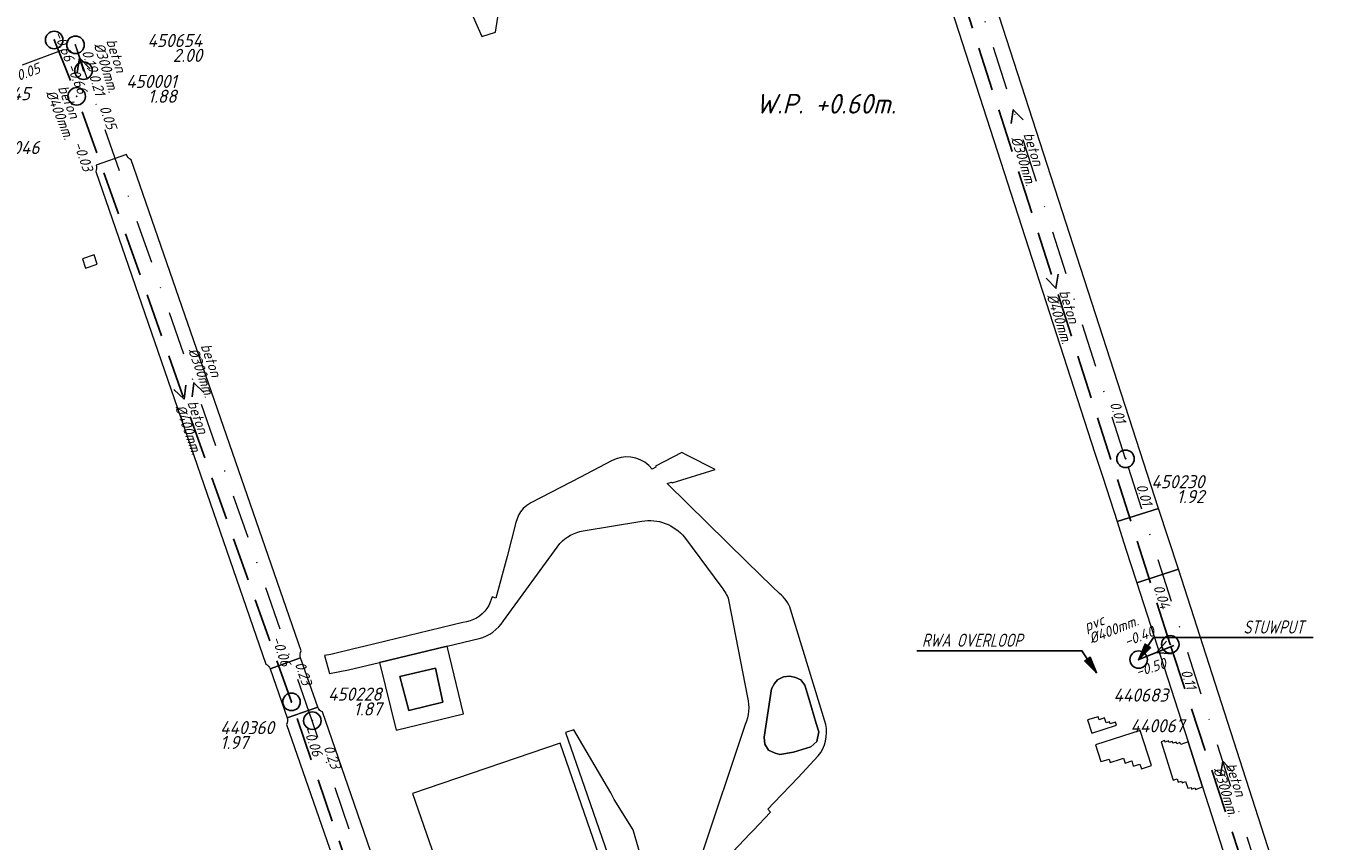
# Model space of a CAD drawing. Extents: x 148869 to 161638, y 453607 to 469810.
# Tile 470 of 656: x 155372 to 155520, y 463835 to 463928. Entities that reach past the tile are written whole.
import ezdxf
from ezdxf.enums import TextEntityAlignment as Align

# ---------------------------------------------------------------- set-up
doc = ezdxf.new("R2010")
doc.units = 0
doc.header["$PDMODE"] = 32
doc.header["$PDSIZE"] = 2
doc.linetypes.add('RI-HWA', pattern=[7.4, 5, -2.4])
doc.linetypes.add('RI-VWA', pattern=[11, 5, -3, 0, -3])
doc.layers.get('0').update_dxf_attribs({"linetype": 'CONTINUOUS'})
for name, color, linetype in [('B-OI-AANPIJLING-niet meenemen', 252, 'CONTINUOUS'), ('B-OI-RI-BIJZONDERDERHEDEN-T18-niet meenemen', 252, 'CONTINUOUS'), ('B-OI-RI-BOB-T18-niet meenemen', 252, 'CONTINUOUS'), ('B-OI-RI-DIAMETER-T18-niet meenemen', 252, 'CONTINUOUS'), ('B-OI-RI-HWA-PUTDEKSELHOOGTE-T25-niet meenemen', 252, 'CONTINUOUS'), ('B-OI-RI-HWA-PUTNUMMER-T25-niet meenemen', 252, 'CONTINUOUS'), ('B-OI-RI-HWA_TRANSPORTLEIDING-G-niet meenemen', 252, 'RI-HWA'), ('B-OI-RI-MATERIAAL-T18-niet meenemen', 252, 'CONTINUOUS'), ('B-OI-RI-STROOMRICHTING-S-niet meenemen', 252, 'CONTINUOUS'), ('B-OI-RI-VWA_PUTDEKSELHOOGTE-T25-niet meenemen', 252, 'CONTINUOUS'), ('B-OI-T50', 3, 'CONTINUOUS'), ('gs dwa', 252, 'CONTINUOUS'), ('gs rwa', 252, 'CONTINUOUS')]:
    doc.layers.add(name, color=color, linetype=linetype)
for name, color, linetype, lineweight in [('B-OI-RI-VWA_TRANSPORTLEIDING-G-niet meenemen', 252, 'RI-VWA', 18), ('B-RO-VH-VERHARDING_ASFALT-GV', 251, 'CONTINUOUS', 18), ('B-RO-VH-VERHARDING_GRASBETONSTEEN-GV', 251, 'CONTINUOUS', 18), ('B-RO-VH-VERHARDING_STRAATBAKSTEEN-GV', 251, 'CONTINUOUS', 18), ('B-RO-VH-VERHARDING_TEGEL_RUBBER-GV', 251, 'CONTINUOUS', 18)]:
    doc.layers.add(name, color=color, linetype=linetype, lineweight=lineweight)
doc.styles.add('iso15', font='ISO.shx', dxfattribs={"oblique": 15})
doc.styles.add('NLCS-ISO-M750_CURSIEF', font='NLCS-ISO.ttf', dxfattribs={"oblique": 15})

# ---------------------------------------------------------------- blocks, each defined once
blk = doc.blocks.new('ACMAP_ANN_TEMPLATE_diam')
at = {"color": 0, "linetype": 'ByBlock', "style": 'iso15', "oblique": 15}
blk.add_attdef('diam', (0.5, -1.3), '', height=1.2, dxfattribs=at)
blk = doc.blocks.new('ACMAP_ANN_TEMPLATE_mat')
at = {"color": 0, "linetype": 'ByBlock', "style": 'iso15', "oblique": 15}
blk.add_attdef('mat', (0.5, 0.2), '', height=1.2, dxfattribs=at)
blk = doc.blocks.new('ACMAP_ANN_TEMPLATE_nap-l')
at = {"color": 0, "linetype": 'ByBlock', "style": 'iso15', "oblique": 15}
blk.add_attdef('nap-l', (3.3, 0.2), '', height=1.2, dxfattribs=at)
blk = doc.blocks.new('ACMAP_ANN_TEMPLATE_nap-r')
at = {"color": 0, "linetype": 'ByBlock', "style": 'iso15', "oblique": 15}
blk.add_attdef('nap-r', text='', height=1.2, dxfattribs=at).set_placement((-4.1, 0.2), align=Align.RIGHT)
blk = doc.blocks.new('ACMAP_ANN_TEMPLATE_puth-dwa')
at = {"color": 0, "linetype": 'ByBlock', "style": 'iso15', "oblique": 15}
blk.add_attdef('puth-dwa', text='', height=1.5, dxfattribs=at).set_placement((2.7, 1), align=Align.RIGHT)
blk = doc.blocks.new('ACMAP_ANN_TEMPLATE_putnr-dwa')
at = {"color": 0, "linetype": 'ByBlock', "style": 'iso15', "oblique": 15}
blk.add_attdef('putnr-dwa', text='', height=1.5, dxfattribs=at).set_placement((2.7, 2.7), align=Align.RIGHT)
blk = doc.blocks.new('ACMAP_ANN_TEMPLATE_puth-rwa')
at = {"color": 0, "linetype": 'ByBlock', "style": 'iso15', "oblique": 15}
blk.add_attdef('puth-rwa', (-2.7, -4.4), '', height=1.5, dxfattribs=at)
blk = doc.blocks.new('ACMAP_ANN_TEMPLATE_putnr-rwa')
at = {"color": 0, "linetype": 'ByBlock', "style": 'iso15', "oblique": 15}
blk.add_attdef('putnr-rwa', (-2.7, -2.7), '', height=1.5, dxfattribs=at)

msp = doc.modelspace()

# ---------------------------------------------------------------- linework, layer by layer
at = {"layer": 'B-OI-AANPIJLING-niet meenemen', "flags": 128}
for points in [[(155499.01, 463856.01), (155500.37, 463857.35), (155499.74, 463857.78), (155499.01, 463856.01), (155499.84, 463857.71), (155499.95, 463857.64), (155499.01, 463856.01), (155500.16, 463857.5), (155500.27, 463857.42), (155499.01, 463856.01), (155500.69, 463858.52), (155518.94, 463858.52)], [(155494.2, 463854.5), (155492.84, 463855.84), (155493.47, 463856.27), (155494.2, 463854.5), (155493.37, 463856.2), (155493.26, 463856.13), (155494.2, 463854.5), (155493.05, 463855.99), (155492.94, 463855.91), (155494.2, 463854.5), (155492.52, 463857.01), (155473.65, 463857.01)]]:
    msp.add_lwpolyline(points, dxfattribs=at)
at = {"layer": 'B-OI-RI-HWA_TRANSPORTLEIDING-G-niet meenemen'}
for p, q in [((155502.62, 463857.75), (155476.5, 463939.2)), ((155375.07, 463926.86), (155377.64, 463920.41)), ((155402.19, 463851.17), (155377.64, 463920.41)), ((155503.04, 463857.61), (155499.01, 463856.01)), ((155518.2, 463810.49), (155502.62, 463857.75)), ((155428.41, 463774.53), (155402.19, 463851.17))]:
    msp.add_line(p, q, dxfattribs=at)
at = {"layer": 'B-OI-RI-STROOMRICHTING-S-niet meenemen'}
for points in [[(155379.17, 463923.57), (155377.96, 463924.82), (155377.68, 463923.1)], [(155485.81, 463917.73), (155484.68, 463918.88), (155484.44, 463917.29)], [(155489.81, 463900.06), (155489.56, 463898.47), (155488.44, 463899.62)], [(155390.11, 463887.39), (155389.92, 463885.79), (155388.76, 463886.91)], [(155392.19, 463886.54), (155391.03, 463887.66), (155390.83, 463886.06)], [(155502.19, 463858.11), (155501.03, 463856.81), (155502.76, 463856.66)], [(155509.74, 463843.23), (155508.61, 463844.38), (155508.36, 463842.79)]]:
    msp.add_lwpolyline(points, dxfattribs=at)
at = {"layer": 'B-OI-RI-VWA_TRANSPORTLEIDING-G-niet meenemen'}
for p, q in [((155497.51, 463878.97), (155473.44, 463954)), ((155319.52, 463904.46), (155377.5, 463926.3)), ((155378.42, 463923.35), (155377.5, 463926.3)), ((155404.57, 463849.02), (155377.5, 463926.3)), ((155519.71, 463809.79), (155497.51, 463878.97)), ((155430.28, 463773.57), (155404.57, 463849.02))]:
    msp.add_line(p, q, dxfattribs=at)
at = {"layer": 'B-RO-VH-VERHARDING_ASFALT-GV', "flags": 128}
for points in [[(155496.54, 463871.79), (155501.28, 463873.29), (155477.57, 463946.59), (155472.84, 463945.12), (155494.01, 463879.62), (155494.9, 463876.86)], [(155501.28, 463873.29), (155496.54, 463871.79), (155497.29, 463869.46), (155498.04, 463867.12), (155498.8, 463864.8), (155503.55, 463866.33)], [(155412.24, 463855.67), (155414.15, 463847.92), (155421.86, 463849.8), (155419.99, 463857.53)], [(155405.19, 463850.58), (155403.23, 463856.22), (155399.75, 463854.94), (155401.68, 463849.36)], [(155419.5, 463851.14), (155415.61, 463850.19), (155414.58, 463854.07), (155418.63, 463855.02)], [(155459.57, 463845.43), (155458, 463845.16), (155457.45, 463845.3), (155456.7, 463845.64), (155456.29, 463846.32), (155456.22, 463847.14), (155457.04, 463852.67), (155457.39, 463853.28), (155457.73, 463853.69), (155458.41, 463854.03), (155459.16, 463854.1), (155459.78, 463853.97), (155460.39, 463853.69), (155460.87, 463853.08), (155461.35, 463851.44), (155462.17, 463848.71), (155462.44, 463847.75), (155462.24, 463846.66), (155461.55, 463846.05)]]:
    msp.add_lwpolyline(points, close=True, dxfattribs=at)
for points in [[(155383.34, 463913.75), (155379.86, 463912.54)], [(155403.3, 463856.99), (155383.86, 463913.17)], [(155379.83, 463911.8), (155399.24, 463855.5)], [(155457.98, 463863.56), (155457.13, 463864.37), (155454.24, 463867.18), (155445.14, 463876.14), (155445.61, 463876.31), (155445.69, 463876.23), (155450.61, 463877.74), (155447.39, 463879.4), (155446.8, 463879.7), (155443.79, 463878.11), (155443.84, 463878.01), (155443.42, 463877.78), (155443.01, 463878.21)], [(155438.77, 463878.73), (155435.23, 463876.86), (155429.56, 463873.94), (155429.08, 463873.64), (155428.68, 463873.29), (155428.37, 463872.92), (155428.13, 463872.53), (155427.83, 463871.68), (155426.82, 463867.78), (155425.55, 463863.04), (155425.12, 463863.18), (155424.9, 463862.57)], [(155435.53, 463870.73), (155442.24, 463871.82)], [(155426.41, 463860.44), (155432.87, 463869.3)], [(155447.1, 463870.01), (155451.36, 463864.24)], [(155520.42, 463813.85), (155503.55, 463866.33), (155498.8, 463864.8), (155504.65, 463846.61), (155506.32, 463841.44), (155515.39, 463813.23)], [(155452.14, 463862.84), (155454.31, 463851.68)], [(155463.25, 463848.59), (155459.23, 463861.77)], [(155422.6, 463860.43), (155422.2, 463860.34), (155421.76, 463860.23), (155410.46, 463857.49), (155409.31, 463857.22), (155407.01, 463856.66), (155406.69, 463856.59), (155405.96, 463856.47), (155406.54, 463854.42), (155408.7, 463854.82), (155412.24, 463855.67), (155419.99, 463857.53), (155423.63, 463858.42)], [(155399.75, 463854.94), (155403.23, 463856.22)], [(155405.19, 463850.58), (155401.68, 463849.36)], [(155428.11, 463785.22), (155405.73, 463850.02)], [(155401.62, 463848.59), (155424.12, 463783.78)], [(155454.03, 463848.58), (155448.96, 463833.43)], [(155451.47, 463811.05), (155448.81, 463810.26), (155441.24, 463836.53), (155439.07, 463840.02), (155438.69, 463840.79), (155434.45, 463847.99), (155433.5, 463847.68), (155435.67, 463841.42), (155444.03, 463817.32), (155425.47, 463810.89), (155428.56, 463802.06), (155452.03, 463808.92)], [(155451.33, 463832.65), (155454.61, 463836.11), (155454.96, 463836.48), (155456.93, 463838.57), (155456.62, 463838.89), (155457.31, 463839.62), (155460.09, 463842.53), (155462.39, 463845)]]:
    msp.add_lwpolyline(points, dxfattribs=at)
at = {"layer": 'B-RO-VH-VERHARDING_ASFALT-GV'}
for points in [[(155383.86, 463913.17, -0.222472), (155383.34, 463913.75)], [(155379.86, 463912.54, -0.169349), (155379.83, 463911.8)], [(155443.01, 463878.21, 0.328192), (155438.77, 463878.73)], [(155432.87, 463869.3, -0.161915), (155435.53, 463870.73)], [(155442.24, 463871.82, -0.139014), (155444.91, 463871.58)], [(155444.91, 463871.58, -0.129238), (155447.1, 463870.01)], [(155451.36, 463864.24, -0.112126), (155452.14, 463862.84)], [(155459.23, 463861.77, 0.138769), (155457.98, 463863.56)], [(155424.9, 463862.57, -0.223493), (155422.6, 463860.43)], [(155423.63, 463858.42, 0.196118), (155426.41, 463860.44)], [(155403.23, 463856.22, -0.199718), (155403.3, 463856.99)], [(155399.24, 463855.5, -0.212315), (155399.75, 463854.94)], [(155454.31, 463851.68, -0.161003), (155454.03, 463848.58)], [(155405.73, 463850.02, -0.212078), (155405.19, 463850.58)], [(155401.68, 463849.36, -0.217805), (155401.62, 463848.59)], [(155462.39, 463845, 0.227497), (155463.25, 463848.59)]]:
    msp.add_lwpolyline(points, format="xyb", dxfattribs=at)
at = {"layer": 'B-RO-VH-VERHARDING_GRASBETONSTEEN-GV', "flags": 128}
for points in [[(155493.66, 463847.58), (155496.49, 463848.5), (155496.37, 463848.87), (155495.74, 463848.67), (155495.67, 463848.89), (155495.31, 463848.77), (155495.12, 463849.33), (155494.48, 463849.13), (155494.38, 463849.48), (155493.18, 463849.11)], [(155500.48, 463843.88), (155499.2, 463847.9), (155494.07, 463846.25), (155494.67, 463844.34), (155494.98, 463844.44), (155495.62, 463844.63), (155495.76, 463844.24), (155496.92, 463844.62), (155497.28, 463844.74), (155497.47, 463844.17), (155498.23, 463844.42), (155498.39, 463843.83), (155499.16, 463844.06), (155499.35, 463843.5)], [(155501.57, 463846.59), (155502.96, 463842.22), (155503.42, 463842.38), (155503.54, 463842), (155503.92, 463842.12), (155503.99, 463841.93), (155504.37, 463842.05), (155504.62, 463841.29), (155505, 463841.4), (155505.05, 463841.21), (155505.43, 463841.34), (155505.49, 463841.16), (155506.32, 463841.44), (155504.65, 463846.61), (155503.82, 463846.3), (155503.73, 463846.52), (155503.37, 463846.37), (155503.3, 463846.58), (155502.93, 463846.45), (155502.86, 463846.65), (155502.5, 463846.53), (155502.42, 463846.71), (155502.04, 463846.58), (155501.99, 463846.74)]]:
    msp.add_lwpolyline(points, close=True, dxfattribs=at)
at = {"layer": 'B-RO-VH-VERHARDING_STRAATBAKSTEEN-GV', "flags": 128}
for points in [[(155425.51, 463927.74), (155426.03, 463931.19), (155426.1, 463931.67), (155423.23, 463930.72), (155422.95, 463929.49), (155423.93, 463927.24)], [(155378.29, 463901.83), (155378.66, 463900.75), (155380, 463901.22), (155379.63, 463902.29)]]:
    msp.add_lwpolyline(points, close=True, dxfattribs=at)
at = {"layer": 'B-RO-VH-VERHARDING_TEGEL_RUBBER-GV', "flags": 128}
for points in [[(155419.5, 463851.14), (155418.63, 463855.02), (155414.58, 463854.07), (155415.61, 463850.19)], [(155459.57, 463845.43), (155461.55, 463846.05), (155462.24, 463846.66), (155462.44, 463847.75), (155462.17, 463848.71), (155461.35, 463851.44), (155460.87, 463853.08), (155460.39, 463853.69), (155459.78, 463853.97), (155459.16, 463854.1), (155458.41, 463854.03), (155457.73, 463853.69), (155457.39, 463853.28), (155457.04, 463852.67), (155456.22, 463847.14), (155456.29, 463846.32), (155456.7, 463845.64), (155457.45, 463845.3), (155458, 463845.16)], [(155432.88, 463846.46), (155416.03, 463840.68), (155425.9, 463812.25), (155425.96, 463812.27), (155442.78, 463817.94), (155432.92, 463846.34)]]:
    msp.add_lwpolyline(points, close=True, dxfattribs=at)
at = {"layer": 'gs dwa'}
for p in [(155377.5, 463926.3), (155377.5, 463926.3), (155378.42, 463923.35), (155497.51, 463878.97), (155404.57, 463849.02)]:
    msp.add_point(p, dxfattribs=at)
at = {"layer": 'gs rwa'}
for p in [(155375.07, 463926.86), (155377.64, 463920.41), (155502.62, 463857.75), (155499.01, 463856.01), (155402.19, 463851.17)]:
    msp.add_point(p, dxfattribs=at)

# ---------------------------------------------------------------- block references
at = {"layer": 'B-OI-RI-BOB-T18-niet meenemen'}
ref = msp.add_blockref('ACMAP_ANN_TEMPLATE_nap-r', (155377.64, 463920.41), dxfattribs=dict(at, rotation=291.7247904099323))
ref.add_attrib('nap-r', '-0.66', dxfattribs={"layer": '0', "color": 0, "linetype": 'ByBlock', "height": 1.2, "rotation": 291.7248, "style": 'NLCS-ISO-M750_CURSIEF', "oblique": 15}).set_placement((155376.31, 463924.29), align=Align.RIGHT)
ref = msp.add_blockref('ACMAP_ANN_TEMPLATE_nap-r', (155380.01, 463919.12), dxfattribs=dict(at, rotation=287.3208417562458))
ref.add_attrib('nap-r', '0.19', dxfattribs={"layer": '0', "color": 0, "linetype": 'ByBlock', "height": 1.2, "rotation": 287.3208, "style": 'NLCS-ISO-M750_CURSIEF', "oblique": 15}).set_placement((155378.98, 463923.09), align=Align.RIGHT)
ref = msp.add_blockref('ACMAP_ANN_TEMPLATE_nap-r', (155377.5, 463924.38), dxfattribs=dict(at, rotation=20.64046919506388))
ref.add_attrib('nap-r', '0.05', dxfattribs={"layer": '0', "color": 0, "linetype": 'ByBlock', "height": 1.2, "rotation": 20.6405, "style": 'NLCS-ISO-M750_CURSIEF', "oblique": 15}).set_placement((155373.59, 463923.13), align=Align.RIGHT)
ref = msp.add_blockref('ACMAP_ANN_TEMPLATE_nap-l', (155375.07, 463926.86), dxfattribs=dict(at, rotation=291.7247904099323))
ref.add_attrib('nap-l', '-0.66', (155376.48, 463923.87), dxfattribs={"layer": '0', "color": 0, "linetype": 'ByBlock', "height": 1.2, "rotation": 291.7248, "style": 'NLCS-ISO-M750_CURSIEF', "oblique": 15})
ref = msp.add_blockref('ACMAP_ANN_TEMPLATE_nap-l', (155377.87, 463925.85), dxfattribs=dict(at, rotation=287.3208417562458))
ref.add_attrib('nap-l', '0.21', (155379.05, 463922.76), dxfattribs={"layer": '0', "color": 0, "linetype": 'ByBlock', "height": 1.2, "rotation": 287.3208, "style": 'NLCS-ISO-M750_CURSIEF', "oblique": 15})
ref = msp.add_blockref('ACMAP_ANN_TEMPLATE_nap-r', (155382.29, 463912.6), dxfattribs=dict(at, rotation=289.3001174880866))
ref.add_attrib('nap-r', '0.05', dxfattribs={"layer": '0', "color": 0, "linetype": 'ByBlock', "height": 1.2, "rotation": 289.3001, "style": 'NLCS-ISO-M750_CURSIEF', "oblique": 15}).set_placement((155381.13, 463916.53), align=Align.RIGHT)
ref = msp.add_blockref('ACMAP_ANN_TEMPLATE_nap-r', (155379.6, 463907.79), dxfattribs=dict(at, rotation=289.5261274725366))
ref.add_attrib('nap-r', '-0.03', dxfattribs={"layer": '0', "color": 0, "linetype": 'ByBlock', "height": 1.2, "rotation": 289.5261, "style": 'NLCS-ISO-M750_CURSIEF', "oblique": 15}).set_placement((155378.42, 463911.72), align=Align.RIGHT)
ref = msp.add_blockref('ACMAP_ANN_TEMPLATE_nap-r', (155497.51, 463878.97), dxfattribs=dict(at, rotation=287.7927721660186))
ref.add_attrib('nap-r', '0.01', dxfattribs={"layer": '0', "color": 0, "linetype": 'ByBlock', "height": 1.2, "rotation": 287.7928, "style": 'NLCS-ISO-M750_CURSIEF', "oblique": 15}).set_placement((155496.45, 463882.93), align=Align.RIGHT)
ref = msp.add_blockref('ACMAP_ANN_TEMPLATE_nap-l', (155497.51, 463878.97), dxfattribs=dict(at, rotation=287.7849204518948))
ref.add_attrib('nap-l', '0.01', (155498.71, 463875.88), dxfattribs={"layer": '0', "color": 0, "linetype": 'ByBlock', "height": 1.2, "rotation": 287.7849, "style": 'NLCS-ISO-M750_CURSIEF', "oblique": 15})
ref = msp.add_blockref('ACMAP_ANN_TEMPLATE_nap-r', (155502.62, 463857.75), dxfattribs=dict(at, rotation=288.2499528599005))
ref.add_attrib('nap-r', '0.04', dxfattribs={"layer": '0', "color": 0, "linetype": 'ByBlock', "height": 1.2, "rotation": 288.25, "style": 'NLCS-ISO-M750_CURSIEF', "oblique": 15}).set_placement((155501.53, 463861.7), align=Align.RIGHT)
ref = msp.add_blockref('ACMAP_ANN_TEMPLATE_nap-r', (155402.19, 463851.17), dxfattribs=dict(at, rotation=288.8861225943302))
ref.add_attrib('nap-r', '-0.06', dxfattribs={"layer": '0', "color": 0, "linetype": 'ByBlock', "height": 1.2, "rotation": 288.8861, "style": 'NLCS-ISO-M750_CURSIEF', "oblique": 15}).set_placement((155401.06, 463855.12), align=Align.RIGHT)
ref = msp.add_blockref('ACMAP_ANN_TEMPLATE_nap-l', (155494.65, 463856.05), dxfattribs=dict(at, rotation=21.6541829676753))
ref.add_attrib('nap-l', '-0.40', (155497.65, 463857.46), dxfattribs={"layer": '0', "color": 0, "linetype": 'ByBlock', "height": 1.2, "rotation": 21.6542, "style": 'NLCS-ISO-M750_CURSIEF', "oblique": 15})
ref = msp.add_blockref('ACMAP_ANN_TEMPLATE_nap-r', (155404.57, 463849.02), dxfattribs=dict(at, rotation=288.8234265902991))
ref.add_attrib('nap-r', '0.23', dxfattribs={"layer": '0', "color": 0, "linetype": 'ByBlock', "height": 1.2, "rotation": 288.8234, "style": 'NLCS-ISO-M750_CURSIEF', "oblique": 15}).set_placement((155403.43, 463852.96), align=Align.RIGHT)
ref = msp.add_blockref('ACMAP_ANN_TEMPLATE_nap-l', (155495.82, 463852.83), dxfattribs=dict(at, rotation=17.42860199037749))
ref.add_attrib('nap-l', '-0.50', (155498.91, 463854.01), dxfattribs={"layer": '0', "color": 0, "linetype": 'ByBlock', "height": 1.2, "rotation": 17.4286, "style": 'NLCS-ISO-M750_CURSIEF', "oblique": 15})
ref = msp.add_blockref('ACMAP_ANN_TEMPLATE_nap-l', (155502.62, 463857.75), dxfattribs=dict(at, rotation=287.7808558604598))
ref.add_attrib('nap-l', '0.11', (155503.82, 463854.66), dxfattribs={"layer": '0', "color": 0, "linetype": 'ByBlock', "height": 1.2, "rotation": 287.7809, "style": 'NLCS-ISO-M750_CURSIEF', "oblique": 15})
ref = msp.add_blockref('ACMAP_ANN_TEMPLATE_nap-l', (155402.19, 463851.17), dxfattribs=dict(at, rotation=289.5261274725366))
ref.add_attrib('nap-l', '-0.06', (155403.49, 463848.13), dxfattribs={"layer": '0', "color": 0, "linetype": 'ByBlock', "height": 1.2, "rotation": 289.5261, "style": 'NLCS-ISO-M750_CURSIEF', "oblique": 15})
ref = msp.add_blockref('ACMAP_ANN_TEMPLATE_nap-l', (155404.57, 463849.02), dxfattribs=dict(at, rotation=289.3001174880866))
ref.add_attrib('nap-l', '0.23', (155405.84, 463845.97), dxfattribs={"layer": '0', "color": 0, "linetype": 'ByBlock', "height": 1.2, "rotation": 289.3001, "style": 'NLCS-ISO-M750_CURSIEF', "oblique": 15})
at = {"layer": 'B-OI-RI-DIAMETER-T18-niet meenemen'}
ref = msp.add_blockref('ACMAP_ANN_TEMPLATE_diam', (155380.66, 463927.18), dxfattribs=dict(at, rotation=287.3208417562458))
ref.add_attrib('diam', '%%c300mm.', (155379.57, 463926.32), dxfattribs={"layer": '0', "color": 0, "linetype": 'ByBlock', "height": 1.2, "rotation": 287.3208, "style": 'NLCS-ISO-M750_CURSIEF', "oblique": 15})
ref = msp.add_blockref('ACMAP_ANN_TEMPLATE_diam', (155375.1, 463921.78), dxfattribs=dict(at, rotation=291.7247904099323))
ref.add_attrib('diam', '%%c400mm.', (155374.08, 463920.84), dxfattribs={"layer": '0', "color": 0, "linetype": 'ByBlock', "height": 1.2, "rotation": 291.7248, "style": 'NLCS-ISO-M750_CURSIEF', "oblique": 15})
ref = msp.add_blockref('ACMAP_ANN_TEMPLATE_diam', (155485.47, 463916.48), dxfattribs=dict(at, rotation=287.7849204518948))
ref.add_attrib('diam', '%%c300mm.', (155484.39, 463915.61), dxfattribs={"layer": '0', "color": 0, "linetype": 'ByBlock', "height": 1.2, "rotation": 287.7849, "style": 'NLCS-ISO-M750_CURSIEF', "oblique": 15})
ref = msp.add_blockref('ACMAP_ANN_TEMPLATE_diam', (155489.56, 463898.47), dxfattribs=dict(at, rotation=287.7808558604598))
ref.add_attrib('diam', '%%c400mm.', (155488.48, 463897.6), dxfattribs={"layer": '0', "color": 0, "linetype": 'ByBlock', "height": 1.2, "rotation": 287.7809, "style": 'NLCS-ISO-M750_CURSIEF', "oblique": 15})
ref = msp.add_blockref('ACMAP_ANN_TEMPLATE_diam', (155391.44, 463892.29), dxfattribs=dict(at, rotation=289.3001174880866))
ref.add_attrib('diam', '%%c300mm.', (155390.37, 463891.39), dxfattribs={"layer": '0', "color": 0, "linetype": 'ByBlock', "height": 1.2, "rotation": 289.3001, "style": 'NLCS-ISO-M750_CURSIEF', "oblique": 15})
ref = msp.add_blockref('ACMAP_ANN_TEMPLATE_diam', (155389.92, 463885.79), dxfattribs=dict(at, rotation=289.5261274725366))
ref.add_attrib('diam', '%%c400mm.', (155388.86, 463884.89), dxfattribs={"layer": '0', "color": 0, "linetype": 'ByBlock', "height": 1.2, "rotation": 289.5261, "style": 'NLCS-ISO-M750_CURSIEF', "oblique": 15})
ref = msp.add_blockref('ACMAP_ANN_TEMPLATE_diam', (155492.67, 463858.83), dxfattribs=dict(at, rotation=21.6541829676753))
ref.add_attrib('diam', '%%c400mm.', (155493.62, 463857.8), dxfattribs={"layer": '0', "color": 0, "linetype": 'ByBlock', "height": 1.2, "rotation": 21.6542, "style": 'NLCS-ISO-M750_CURSIEF', "oblique": 15})
ref = msp.add_blockref('ACMAP_ANN_TEMPLATE_diam', (155508.61, 463844.38), dxfattribs=dict(at, rotation=287.7927721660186))
ref.add_attrib('diam', '%%c300mm.', (155507.52, 463843.5), dxfattribs={"layer": '0', "color": 0, "linetype": 'ByBlock', "height": 1.2, "rotation": 287.7928, "style": 'NLCS-ISO-M750_CURSIEF', "oblique": 15})
at = {"layer": 'B-OI-RI-HWA-PUTDEKSELHOOGTE-T25-niet meenemen'}
ref = msp.add_blockref('ACMAP_ANN_TEMPLATE_puth-rwa', (155396.74, 463850.18), dxfattribs=at)
ref.add_attrib('puth-rwa', '1.97', (155394.04, 463845.78), dxfattribs={"layer": '0', "color": 0, "linetype": 'ByBlock', "height": 1.5, "style": 'NLCS-ISO-M750_CURSIEF', "oblique": 15})
at = {"layer": 'B-OI-RI-HWA-PUTNUMMER-T25-niet meenemen'}
ref = msp.add_blockref('ACMAP_ANN_TEMPLATE_putnr-rwa', (155368.78, 463922.67), dxfattribs=at)
ref.add_attrib('putnr-rwa', '440045', (155366.08, 463919.97), dxfattribs={"layer": '0', "color": 0, "linetype": 'ByBlock', "height": 1.5, "style": 'NLCS-ISO-M750_CURSIEF', "oblique": 15})
ref = msp.add_blockref('ACMAP_ANN_TEMPLATE_putnr-rwa', (155369.86, 463916.51), dxfattribs=at)
ref.add_attrib('putnr-rwa', '440046', (155367.16, 463913.81), dxfattribs={"layer": '0', "color": 0, "linetype": 'ByBlock', "height": 1.5, "style": 'NLCS-ISO-M750_CURSIEF', "oblique": 15})
ref = msp.add_blockref('ACMAP_ANN_TEMPLATE_putnr-rwa', (155498.83, 463853.9), dxfattribs=at)
ref.add_attrib('putnr-rwa', '440683', (155496.13, 463851.2), dxfattribs={"layer": '0', "color": 0, "linetype": 'ByBlock', "height": 1.5, "style": 'NLCS-ISO-M750_CURSIEF', "oblique": 15})
ref = msp.add_blockref('ACMAP_ANN_TEMPLATE_putnr-rwa', (155396.74, 463850.18), dxfattribs=at)
ref.add_attrib('putnr-rwa', '440360', (155394.04, 463847.48), dxfattribs={"layer": '0', "color": 0, "linetype": 'ByBlock', "height": 1.5, "style": 'NLCS-ISO-M750_CURSIEF', "oblique": 15})
ref = msp.add_blockref('ACMAP_ANN_TEMPLATE_putnr-rwa', (155500.78, 463850.39), dxfattribs=at)
ref.add_attrib('putnr-rwa', '440067', (155498.08, 463847.69), dxfattribs={"layer": '0', "color": 0, "linetype": 'ByBlock', "height": 1.5, "style": 'NLCS-ISO-M750_CURSIEF', "oblique": 15})
at = {"layer": 'B-OI-RI-MATERIAAL-T18-niet meenemen'}
ref = msp.add_blockref('ACMAP_ANN_TEMPLATE_mat', (155380.66, 463927.18), dxfattribs=dict(at, rotation=287.3208417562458))
ref.add_attrib('mat', 'beton', (155381, 463926.76), dxfattribs={"layer": '0', "color": 0, "linetype": 'ByBlock', "height": 1.2, "rotation": 287.3208, "style": 'NLCS-ISO-M750_CURSIEF', "oblique": 15})
ref = msp.add_blockref('ACMAP_ANN_TEMPLATE_mat', (155375.1, 463921.78), dxfattribs=dict(at, rotation=291.7247904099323))
ref.add_attrib('mat', 'beton', (155375.47, 463921.39), dxfattribs={"layer": '0', "color": 0, "linetype": 'ByBlock', "height": 1.2, "rotation": 291.7248, "style": 'NLCS-ISO-M750_CURSIEF', "oblique": 15})
ref = msp.add_blockref('ACMAP_ANN_TEMPLATE_mat', (155485.47, 463916.48), dxfattribs=dict(at, rotation=287.7849204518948))
ref.add_attrib('mat', 'beton', (155485.82, 463916.07), dxfattribs={"layer": '0', "color": 0, "linetype": 'ByBlock', "height": 1.2, "rotation": 287.7849, "style": 'NLCS-ISO-M750_CURSIEF', "oblique": 15})
ref = msp.add_blockref('ACMAP_ANN_TEMPLATE_mat', (155489.56, 463898.47), dxfattribs=dict(at, rotation=287.7808558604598))
ref.add_attrib('mat', 'beton', (155489.9, 463898.06), dxfattribs={"layer": '0', "color": 0, "linetype": 'ByBlock', "height": 1.2, "rotation": 287.7809, "style": 'NLCS-ISO-M750_CURSIEF', "oblique": 15})
ref = msp.add_blockref('ACMAP_ANN_TEMPLATE_mat', (155391.44, 463892.29), dxfattribs=dict(at, rotation=289.3001174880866))
ref.add_attrib('mat', 'beton', (155391.79, 463891.89), dxfattribs={"layer": '0', "color": 0, "linetype": 'ByBlock', "height": 1.2, "rotation": 289.3001, "style": 'NLCS-ISO-M750_CURSIEF', "oblique": 15})
ref = msp.add_blockref('ACMAP_ANN_TEMPLATE_mat', (155389.92, 463885.79), dxfattribs=dict(at, rotation=289.5261274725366))
ref.add_attrib('mat', 'beton', (155390.27, 463885.39), dxfattribs={"layer": '0', "color": 0, "linetype": 'ByBlock', "height": 1.2, "rotation": 289.5261, "style": 'NLCS-ISO-M750_CURSIEF', "oblique": 15})
ref = msp.add_blockref('ACMAP_ANN_TEMPLATE_mat', (155492.67, 463858.83), dxfattribs=dict(at, rotation=21.6541829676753))
ref.add_attrib('mat', 'pvc', (155493.07, 463859.2), dxfattribs={"layer": '0', "color": 0, "linetype": 'ByBlock', "height": 1.2, "rotation": 21.6542, "style": 'NLCS-ISO-M750_CURSIEF', "oblique": 15})
ref = msp.add_blockref('ACMAP_ANN_TEMPLATE_mat', (155508.61, 463844.38), dxfattribs=dict(at, rotation=287.7927721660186))
ref.add_attrib('mat', 'beton', (155508.95, 463843.96), dxfattribs={"layer": '0', "color": 0, "linetype": 'ByBlock', "height": 1.2, "rotation": 287.7928, "style": 'NLCS-ISO-M750_CURSIEF', "oblique": 15})
at = {"layer": 'B-OI-RI-VWA_PUTDEKSELHOOGTE-T25-niet meenemen'}
ref = msp.add_blockref('ACMAP_ANN_TEMPLATE_putnr-dwa', (155389.28, 463923.35), dxfattribs=at)
ref.add_attrib('putnr-dwa', '450654', dxfattribs={"layer": '0', "color": 0, "linetype": 'ByBlock', "height": 1.5, "style": 'NLCS-ISO-M750_CURSIEF', "oblique": 15}).set_placement((155391.98, 463926.05), align=Align.RIGHT)
ref = msp.add_blockref('ACMAP_ANN_TEMPLATE_puth-dwa', (155389.28, 463923.35), dxfattribs=at)
ref.add_attrib('puth-dwa', '2.00', dxfattribs={"layer": '0', "color": 0, "linetype": 'ByBlock', "height": 1.5, "style": 'NLCS-ISO-M750_CURSIEF', "oblique": 15}).set_placement((155391.98, 463924.35), align=Align.RIGHT)
ref = msp.add_blockref('ACMAP_ANN_TEMPLATE_putnr-dwa', (155386.37, 463918.67), dxfattribs=at)
ref.add_attrib('putnr-dwa', '450001', dxfattribs={"layer": '0', "color": 0, "linetype": 'ByBlock', "height": 1.5, "style": 'NLCS-ISO-M750_CURSIEF', "oblique": 15}).set_placement((155389.07, 463921.37), align=Align.RIGHT)
ref = msp.add_blockref('ACMAP_ANN_TEMPLATE_puth-dwa', (155386.37, 463918.67), dxfattribs=at)
ref.add_attrib('puth-dwa', '1.88', dxfattribs={"layer": '0', "color": 0, "linetype": 'ByBlock', "height": 1.5, "style": 'NLCS-ISO-M750_CURSIEF', "oblique": 15}).set_placement((155389.07, 463919.67), align=Align.RIGHT)
ref = msp.add_blockref('ACMAP_ANN_TEMPLATE_putnr-dwa', (155503.82, 463872.9), dxfattribs=at)
ref.add_attrib('putnr-dwa', '450230', dxfattribs={"layer": '0', "color": 0, "linetype": 'ByBlock', "height": 1.5, "style": 'NLCS-ISO-M750_CURSIEF', "oblique": 15}).set_placement((155506.52, 463875.6), align=Align.RIGHT)
ref = msp.add_blockref('ACMAP_ANN_TEMPLATE_puth-dwa', (155503.82, 463872.9), dxfattribs=at)
ref.add_attrib('puth-dwa', '1.92', dxfattribs={"layer": '0', "color": 0, "linetype": 'ByBlock', "height": 1.5, "style": 'NLCS-ISO-M750_CURSIEF', "oblique": 15}).set_placement((155506.52, 463873.9), align=Align.RIGHT)
ref = msp.add_blockref('ACMAP_ANN_TEMPLATE_putnr-dwa', (155409.8, 463848.61), dxfattribs=at)
ref.add_attrib('putnr-dwa', '450228', dxfattribs={"layer": '0', "color": 0, "linetype": 'ByBlock', "height": 1.5, "style": 'NLCS-ISO-M750_CURSIEF', "oblique": 15}).set_placement((155412.5, 463851.31), align=Align.RIGHT)
ref = msp.add_blockref('ACMAP_ANN_TEMPLATE_puth-dwa', (155409.8, 463848.61), dxfattribs=at)
ref.add_attrib('puth-dwa', '1.87', dxfattribs={"layer": '0', "color": 0, "linetype": 'ByBlock', "height": 1.5, "style": 'NLCS-ISO-M750_CURSIEF', "oblique": 15}).set_placement((155412.5, 463849.61), align=Align.RIGHT)

# ---------------------------------------------------------------- texts
at = {"layer": 'B-OI-RI-BIJZONDERDERHEDEN-T18-niet meenemen', "style": 'NLCS-ISO-M750_CURSIEF', "oblique": 15, "width": 0.8}
for s, p in [('STUWPUT', (155510.99, 463858.98)), ('RWA OVERLOOP', (155474.24, 463857.47))]:
    msp.add_text(s, height=1.5, dxfattribs=at).set_placement(p)
at = {"layer": 'B-OI-T50', "style": 'NLCS-ISO-M750_CURSIEF', "oblique": 15}
msp.add_text('W.P. +0.60m.', height=2.25, dxfattribs=at).set_placement((155455.26, 463918.44))

doc.saveas('drawing.dxf')
